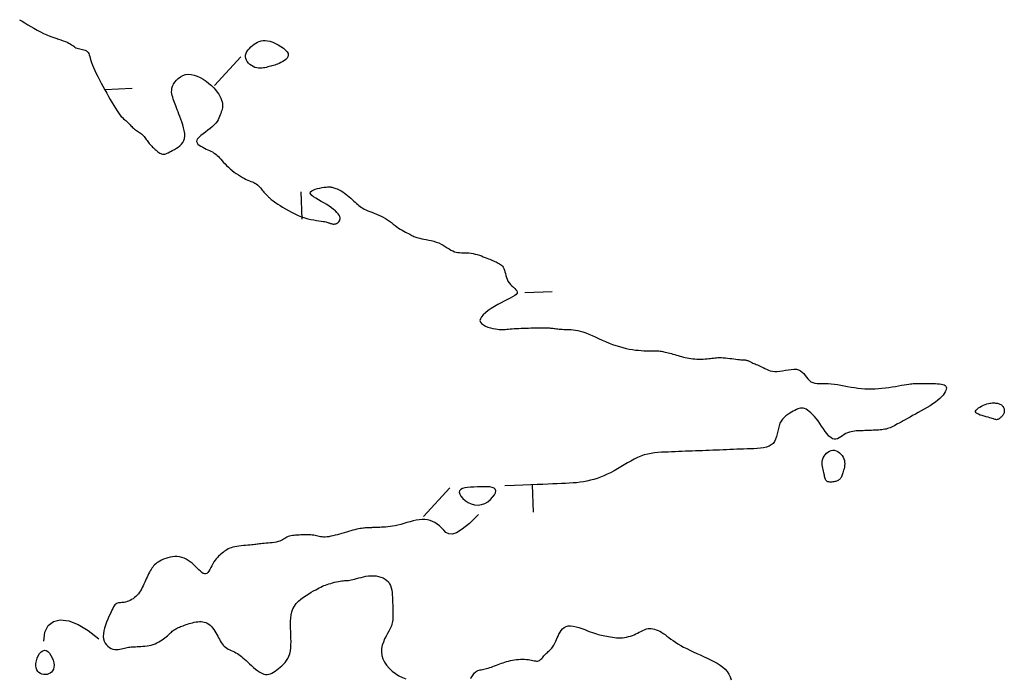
# Model space of a CAD drawing. Header units: millimetres. Extents: x 32690613 to 32693367, y 5343692 to 5344708.
# Tile 908 of 1009: x 32693046 to 32693082, y 5344494 to 5344518. Entities that reach past the tile are written whole.
import ezdxf

# ---------------------------------------------------------------- set-up
doc = ezdxf.new("R2010")
doc.units = ezdxf.units.MM
doc.header["$LTSCALE"] = 20
doc.layers.add('02-DGM_HL_491.50', color=72, linetype='Continuous')

msp = doc.modelspace()

# ---------------------------------------------------------------- linework, layer by layer
at = {"layer": '02-DGM_HL_491.50', "elevation": 491.5, "flags": 128}
for points in [[(32693046.309, 5344518.264), (32693046.402, 5344518.208), (32693046.501, 5344518.147), (32693046.608, 5344518.082), (32693046.72, 5344518.016), (32693046.835, 5344517.95), (32693046.953, 5344517.884), (32693047.071, 5344517.821), (32693047.189, 5344517.762), (32693047.305, 5344517.709), (32693047.418, 5344517.663), (32693047.526, 5344517.623), (32693047.63, 5344517.587), (32693047.728, 5344517.556), (32693047.82, 5344517.527), (32693047.904, 5344517.499), (32693047.981, 5344517.472), (32693048.049, 5344517.444), (32693048.109, 5344517.414), (32693048.16, 5344517.384), (32693048.206, 5344517.353), (32693048.248, 5344517.322), (32693048.287, 5344517.293), (32693048.326, 5344517.267), (32693048.366, 5344517.244), (32693048.408, 5344517.224), (32693048.455, 5344517.209), (32693048.504, 5344517.198), (32693048.555, 5344517.188), (32693048.606, 5344517.178), (32693048.655, 5344517.166), (32693048.702, 5344517.151), (32693048.744, 5344517.132), (32693048.78, 5344517.105), (32693048.809, 5344517.071), (32693048.832, 5344517.029), (32693048.852, 5344516.979), (32693048.87, 5344516.921), (32693048.889, 5344516.856), (32693048.91, 5344516.782), (32693048.935, 5344516.701), (32693048.966, 5344516.612), (32693049.005, 5344516.516), (32693049.05, 5344516.414), (32693049.102, 5344516.305), (32693049.159, 5344516.192), (32693049.221, 5344516.076), (32693049.285, 5344515.956), (32693049.351, 5344515.835), (32693049.418, 5344515.713), (32693049.485, 5344515.59), (32693049.552, 5344515.47), (32693049.618, 5344515.352), (32693049.683, 5344515.239), (32693049.745, 5344515.132), (32693049.806, 5344515.033), (32693049.864, 5344514.944), (32693049.918, 5344514.865), (32693049.969, 5344514.798), (32693050.017, 5344514.741), (32693050.062, 5344514.694), (32693050.104, 5344514.653), (32693050.143, 5344514.618), (32693050.18, 5344514.587), (32693050.215, 5344514.557), (32693050.248, 5344514.527), (32693050.28, 5344514.497), (32693050.311, 5344514.465), (32693050.341, 5344514.432), (32693050.371, 5344514.399), (32693050.401, 5344514.367), (32693050.432, 5344514.335), (32693050.464, 5344514.305), (32693050.497, 5344514.276), (32693050.532, 5344514.249), (32693050.569, 5344514.224), (32693050.607, 5344514.199), (32693050.645, 5344514.175), (32693050.683, 5344514.151), (32693050.72, 5344514.126), (32693050.755, 5344514.099), (32693050.789, 5344514.07), (32693050.82, 5344514.039), (32693050.849, 5344514.006), (32693050.877, 5344513.971), (32693050.903, 5344513.934), (32693050.929, 5344513.897), (32693050.955, 5344513.86), (32693050.981, 5344513.823), (32693051.008, 5344513.787), (32693051.036, 5344513.752), (32693051.065, 5344513.719), (32693051.096, 5344513.686), (32693051.126, 5344513.654), (32693051.158, 5344513.623), (32693051.19, 5344513.593), (32693051.222, 5344513.563), (32693051.255, 5344513.533), (32693051.287, 5344513.503), (32693051.32, 5344513.474), (32693051.352, 5344513.446), (32693051.386, 5344513.421), (32693051.419, 5344513.4), (32693051.454, 5344513.382), (32693051.489, 5344513.369), (32693051.525, 5344513.363), (32693051.562, 5344513.362), (32693051.601, 5344513.367), (32693051.642, 5344513.379), (32693051.686, 5344513.395), (32693051.732, 5344513.416), (32693051.782, 5344513.441), (32693051.836, 5344513.47), (32693051.895, 5344513.502), (32693051.958, 5344513.537), (32693052.024, 5344513.576), (32693052.09, 5344513.62), (32693052.153, 5344513.668), (32693052.21, 5344513.724), (32693052.259, 5344513.786), (32693052.298, 5344513.856), (32693052.323, 5344513.936), (32693052.333, 5344514.024), (32693052.329, 5344514.121), (32693052.314, 5344514.222), (32693052.29, 5344514.327), (32693052.26, 5344514.433), (32693052.225, 5344514.538), (32693052.189, 5344514.639), (32693052.153, 5344514.735), (32693052.119, 5344514.824), (32693052.088, 5344514.906), (32693052.059, 5344514.982), (32693052.033, 5344515.054), (32693052.007, 5344515.121), (32693051.983, 5344515.186), (32693051.959, 5344515.249), (32693051.936, 5344515.311), (32693051.913, 5344515.372), (32693051.891, 5344515.434), (32693051.873, 5344515.497), (32693051.86, 5344515.561), (32693051.853, 5344515.627), (32693051.854, 5344515.694), (32693051.865, 5344515.764), (32693051.887, 5344515.837), (32693051.922, 5344515.912), (32693051.969, 5344515.987), (32693052.027, 5344516.06), (32693052.095, 5344516.126), (32693052.173, 5344516.184), (32693052.259, 5344516.231), (32693052.353, 5344516.262), (32693052.454, 5344516.276), (32693052.561, 5344516.27), (32693052.671, 5344516.246), (32693052.784, 5344516.207), (32693052.896, 5344516.154), (32693053.007, 5344516.091), (32693053.113, 5344516.02), (32693053.213, 5344515.944), (32693053.304, 5344515.864), (32693053.385, 5344515.784), (32693053.457, 5344515.704), (32693053.518, 5344515.626), (32693053.571, 5344515.548), (32693053.614, 5344515.473), (32693053.649, 5344515.401), (32693053.675, 5344515.332), (32693053.694, 5344515.268), (32693053.705, 5344515.208), (32693053.71, 5344515.153), (32693053.709, 5344515.1), (32693053.703, 5344515.05), (32693053.692, 5344515), (32693053.678, 5344514.951), (32693053.662, 5344514.901), (32693053.644, 5344514.849), (32693053.624, 5344514.795), (32693053.602, 5344514.739), (32693053.577, 5344514.68), (32693053.546, 5344514.619), (32693053.508, 5344514.557), (32693053.462, 5344514.494), (32693053.407, 5344514.43), (32693053.34, 5344514.365), (32693053.262, 5344514.299), (32693053.177, 5344514.234), (32693053.088, 5344514.169), (32693053.002, 5344514.105), (32693052.922, 5344514.042), (32693052.853, 5344513.982), (32693052.801, 5344513.924), (32693052.77, 5344513.87), (32693052.764, 5344513.819), (32693052.779, 5344513.771), (32693052.813, 5344513.727), (32693052.861, 5344513.686), (32693052.919, 5344513.648), (32693052.984, 5344513.612), (32693053.051, 5344513.58), (32693053.116, 5344513.55), (32693053.177, 5344513.522), (32693053.234, 5344513.496), (32693053.287, 5344513.47), (32693053.336, 5344513.444), (32693053.383, 5344513.416), (32693053.428, 5344513.386), (32693053.471, 5344513.353), (32693053.515, 5344513.315), (32693053.558, 5344513.273), (32693053.602, 5344513.226), (32693053.648, 5344513.175), (32693053.696, 5344513.121), (32693053.747, 5344513.064), (32693053.8, 5344513.006), (32693053.858, 5344512.946), (32693053.921, 5344512.886), (32693053.988, 5344512.826), (32693054.059, 5344512.768), (32693054.133, 5344512.71), (32693054.209, 5344512.656), (32693054.285, 5344512.604), (32693054.36, 5344512.556), (32693054.434, 5344512.513), (32693054.504, 5344512.475), (32693054.57, 5344512.443), (32693054.632, 5344512.416), (32693054.69, 5344512.392), (32693054.744, 5344512.37), (32693054.796, 5344512.349), (32693054.844, 5344512.327), (32693054.89, 5344512.303), (32693054.934, 5344512.275), (32693054.976, 5344512.244), (32693055.016, 5344512.208), (32693055.054, 5344512.17), (32693055.091, 5344512.13), (32693055.125, 5344512.09), (32693055.158, 5344512.05), (32693055.189, 5344512.011), (32693055.218, 5344511.975), (32693055.246, 5344511.942), (32693055.272, 5344511.913), (32693055.297, 5344511.886), (32693055.321, 5344511.862), (32693055.344, 5344511.839), (32693055.366, 5344511.817), (32693055.388, 5344511.797), (32693055.41, 5344511.777), (32693055.431, 5344511.757), (32693055.455, 5344511.736), (32693055.482, 5344511.713), (32693055.514, 5344511.687), (32693055.552, 5344511.658), (32693055.599, 5344511.624), (32693055.656, 5344511.585), (32693055.725, 5344511.539), (32693055.806, 5344511.486), (32693055.898, 5344511.429), (32693056.001, 5344511.367), (32693056.11, 5344511.305), (32693056.225, 5344511.243), (32693056.344, 5344511.184), (32693056.465, 5344511.129), (32693056.586, 5344511.081), (32693056.704, 5344511.042), (32693056.82, 5344511.009), (32693056.93, 5344510.983), (32693057.035, 5344510.963), (32693057.133, 5344510.947), (32693057.222, 5344510.933), (32693057.302, 5344510.922), (32693057.371, 5344510.912), (32693057.428, 5344510.902), (32693057.475, 5344510.892), (32693057.513, 5344510.882), (32693057.544, 5344510.872), (32693057.571, 5344510.862), (32693057.594, 5344510.853), (32693057.616, 5344510.844), (32693057.638, 5344510.836), (32693057.662, 5344510.829), (32693057.687, 5344510.823), (32693057.715, 5344510.818), (32693057.743, 5344510.816), (32693057.773, 5344510.816), (32693057.803, 5344510.82), (32693057.834, 5344510.827), (32693057.865, 5344510.839), (32693057.895, 5344510.855), (32693057.924, 5344510.875), (32693057.95, 5344510.9), (32693057.971, 5344510.929), (32693057.986, 5344510.963), (32693057.993, 5344511), (32693057.992, 5344511.041), (32693057.98, 5344511.085), (32693057.957, 5344511.133), (32693057.922, 5344511.184), (32693057.877, 5344511.237), (32693057.821, 5344511.292), (32693057.755, 5344511.349), (32693057.68, 5344511.408), (32693057.596, 5344511.466), (32693057.504, 5344511.525), (32693057.405, 5344511.584), (32693057.303, 5344511.641), (32693057.203, 5344511.698), (32693057.11, 5344511.753), (32693057.028, 5344511.806), (32693056.964, 5344511.856), (32693056.921, 5344511.903), (32693056.904, 5344511.946), (32693056.917, 5344511.986), (32693056.956, 5344512.022), (32693057.015, 5344512.054), (32693057.089, 5344512.081), (32693057.172, 5344512.105), (32693057.258, 5344512.125), (32693057.341, 5344512.142), (32693057.417, 5344512.154), (32693057.481, 5344512.163), (32693057.533, 5344512.168), (32693057.576, 5344512.17), (32693057.612, 5344512.17), (32693057.643, 5344512.166), (32693057.672, 5344512.161), (32693057.7, 5344512.154), (32693057.73, 5344512.146), (32693057.764, 5344512.136), (32693057.801, 5344512.124), (32693057.842, 5344512.11), (32693057.886, 5344512.093), (32693057.933, 5344512.073), (32693057.983, 5344512.049), (32693058.036, 5344512.02), (32693058.091, 5344511.986), (32693058.148, 5344511.946), (32693058.207, 5344511.902), (32693058.266, 5344511.855), (32693058.325, 5344511.805), (32693058.383, 5344511.754), (32693058.439, 5344511.703), (32693058.493, 5344511.654), (32693058.544, 5344511.607), (32693058.59, 5344511.564), (32693058.635, 5344511.524), (32693058.678, 5344511.487), (32693058.722, 5344511.453), (32693058.767, 5344511.42), (32693058.816, 5344511.389), (32693058.87, 5344511.36), (32693058.93, 5344511.331), (32693058.997, 5344511.302), (32693059.071, 5344511.273), (32693059.149, 5344511.243), (32693059.231, 5344511.212), (32693059.316, 5344511.179), (32693059.4, 5344511.144), (32693059.484, 5344511.105), (32693059.566, 5344511.064), (32693059.644, 5344511.018), (32693059.718, 5344510.969), (32693059.79, 5344510.918), (32693059.86, 5344510.867), (32693059.928, 5344510.815), (32693059.994, 5344510.764), (32693060.059, 5344510.715), (32693060.123, 5344510.668), (32693060.187, 5344510.626), (32693060.25, 5344510.587), (32693060.312, 5344510.552), (32693060.372, 5344510.519), (32693060.428, 5344510.49), (32693060.481, 5344510.464), (32693060.53, 5344510.44), (32693060.574, 5344510.418), (32693060.612, 5344510.398), (32693060.647, 5344510.38), (32693060.681, 5344510.364), (32693060.715, 5344510.348), (32693060.752, 5344510.334), (32693060.794, 5344510.32), (32693060.842, 5344510.307), (32693060.9, 5344510.294), (32693060.969, 5344510.28), (32693061.046, 5344510.266), (32693061.13, 5344510.25), (32693061.22, 5344510.232), (32693061.312, 5344510.211), (32693061.405, 5344510.187), (32693061.497, 5344510.158), (32693061.586, 5344510.124), (32693061.67, 5344510.084), (32693061.749, 5344510.041), (32693061.824, 5344509.996), (32693061.895, 5344509.95), (32693061.964, 5344509.907), (32693062.03, 5344509.867), (32693062.095, 5344509.832), (32693062.158, 5344509.805), (32693062.222, 5344509.787), (32693062.285, 5344509.777), (32693062.349, 5344509.772), (32693062.413, 5344509.77), (32693062.479, 5344509.771), (32693062.547, 5344509.771), (32693062.616, 5344509.77), (32693062.688, 5344509.765), (32693062.763, 5344509.755), (32693062.839, 5344509.74), (32693062.916, 5344509.721), (32693062.993, 5344509.699), (32693063.069, 5344509.675), (32693063.142, 5344509.65), (32693063.212, 5344509.624), (32693063.278, 5344509.599), (32693063.339, 5344509.575), (32693063.396, 5344509.552), (32693063.448, 5344509.531), (32693063.497, 5344509.51), (32693063.544, 5344509.489), (32693063.588, 5344509.47), (32693063.632, 5344509.45), (32693063.674, 5344509.431), (32693063.716, 5344509.412), (32693063.758, 5344509.391), (32693063.799, 5344509.369), (32693063.837, 5344509.344), (32693063.874, 5344509.314), (32693063.907, 5344509.28), (32693063.936, 5344509.239), (32693063.961, 5344509.192), (32693063.982, 5344509.137), (32693064, 5344509.076), (32693064.016, 5344509.01), (32693064.034, 5344508.941), (32693064.054, 5344508.871), (32693064.078, 5344508.802), (32693064.109, 5344508.735), (32693064.149, 5344508.671), (32693064.197, 5344508.613), (32693064.251, 5344508.56), (32693064.306, 5344508.51), (32693064.358, 5344508.464), (32693064.402, 5344508.42), (32693064.434, 5344508.377), (32693064.448, 5344508.336), (32693064.441, 5344508.293), (32693064.41, 5344508.25), (32693064.355, 5344508.206), (32693064.281, 5344508.159), (32693064.191, 5344508.11), (32693064.088, 5344508.058), (32693063.976, 5344508.002), (32693063.857, 5344507.942), (32693063.735, 5344507.877), (32693063.613, 5344507.807), (32693063.495, 5344507.734), (32693063.386, 5344507.658), (32693063.288, 5344507.581), (32693063.205, 5344507.505), (32693063.142, 5344507.431), (32693063.103, 5344507.361), (32693063.09, 5344507.296), (32693063.107, 5344507.236), (32693063.15, 5344507.183), (32693063.213, 5344507.137), (32693063.292, 5344507.096), (32693063.38, 5344507.061), (32693063.473, 5344507.032), (32693063.564, 5344507.009), (32693063.65, 5344506.992), (32693063.726, 5344506.98), (32693063.793, 5344506.972), (32693063.852, 5344506.969), (32693063.907, 5344506.969), (32693063.96, 5344506.972), (32693064.013, 5344506.976), (32693064.068, 5344506.981), (32693064.127, 5344506.987), (32693064.193, 5344506.992), (32693064.264, 5344506.996), (32693064.34, 5344507.001), (32693064.421, 5344507.005), (32693064.505, 5344507.009), (32693064.592, 5344507.013), (32693064.68, 5344507.016), (32693064.769, 5344507.02), (32693064.858, 5344507.023), (32693064.946, 5344507.026), (32693065.033, 5344507.029), (32693065.117, 5344507.032), (32693065.198, 5344507.034), (32693065.274, 5344507.036), (32693065.346, 5344507.037), (32693065.412, 5344507.037), (32693065.471, 5344507.036), (32693065.525, 5344507.034), (32693065.574, 5344507.031), (32693065.62, 5344507.028), (32693065.663, 5344507.024), (32693065.705, 5344507.019), (32693065.747, 5344507.014), (32693065.789, 5344507.009), (32693065.833, 5344507.003), (32693065.879, 5344506.997), (32693065.927, 5344506.992), (32693065.978, 5344506.987), (32693066.031, 5344506.982), (32693066.086, 5344506.978), (32693066.144, 5344506.975), (32693066.205, 5344506.972), (32693066.27, 5344506.971), (32693066.337, 5344506.97), (32693066.409, 5344506.967), (32693066.485, 5344506.961), (32693066.566, 5344506.952), (32693066.652, 5344506.937), (32693066.744, 5344506.915), (32693066.843, 5344506.886), (32693066.947, 5344506.848), (32693067.057, 5344506.803), (32693067.173, 5344506.752), (32693067.292, 5344506.698), (32693067.414, 5344506.641), (32693067.539, 5344506.584), (32693067.666, 5344506.528), (32693067.793, 5344506.475), (32693067.92, 5344506.427), (32693068.046, 5344506.384), (32693068.17, 5344506.346), (32693068.293, 5344506.312), (32693068.414, 5344506.283), (32693068.532, 5344506.258), (32693068.646, 5344506.238), (32693068.756, 5344506.222), (32693068.861, 5344506.211), (32693068.962, 5344506.203), (32693069.057, 5344506.198), (32693069.147, 5344506.195), (32693069.231, 5344506.194), (32693069.31, 5344506.194), (32693069.382, 5344506.194), (32693069.448, 5344506.194), (32693069.507, 5344506.193), (32693069.561, 5344506.19), (32693069.611, 5344506.187), (32693069.658, 5344506.183), (32693069.704, 5344506.177), (32693069.749, 5344506.169), (32693069.795, 5344506.16), (32693069.843, 5344506.15), (32693069.894, 5344506.137), (32693069.948, 5344506.123), (32693070.005, 5344506.108), (32693070.064, 5344506.092), (32693070.124, 5344506.075), (32693070.186, 5344506.057), (32693070.249, 5344506.039), (32693070.312, 5344506.021), (32693070.376, 5344506.003), (32693070.439, 5344505.985), (32693070.504, 5344505.967), (32693070.569, 5344505.951), (32693070.635, 5344505.936), (32693070.703, 5344505.923), (32693070.773, 5344505.912), (32693070.845, 5344505.903), (32693070.919, 5344505.897), (32693070.995, 5344505.893), (32693071.072, 5344505.891), (32693071.148, 5344505.892), (32693071.223, 5344505.894), (32693071.295, 5344505.898), (32693071.364, 5344505.903), (32693071.429, 5344505.909), (32693071.489, 5344505.916), (32693071.545, 5344505.923), (32693071.599, 5344505.93), (32693071.652, 5344505.937), (32693071.705, 5344505.942), (32693071.761, 5344505.946), (32693071.821, 5344505.947), (32693071.886, 5344505.946), (32693071.957, 5344505.942), (32693072.032, 5344505.936), (32693072.111, 5344505.927), (32693072.191, 5344505.918), (32693072.27, 5344505.908), (32693072.347, 5344505.898), (32693072.42, 5344505.889), (32693072.486, 5344505.881), (32693072.545, 5344505.875), (32693072.597, 5344505.87), (32693072.643, 5344505.867), (32693072.683, 5344505.864), (32693072.718, 5344505.862), (32693072.749, 5344505.859), (32693072.777, 5344505.855), (32693072.803, 5344505.85), (32693072.827, 5344505.844), (32693072.85, 5344505.835), (32693072.873, 5344505.826), (32693072.896, 5344505.815), (32693072.92, 5344505.803), (32693072.945, 5344505.79), (32693072.973, 5344505.777), (32693073.003, 5344505.763), (32693073.037, 5344505.748), (32693073.073, 5344505.733), (32693073.113, 5344505.716), (32693073.156, 5344505.698), (32693073.202, 5344505.679), (32693073.25, 5344505.658), (32693073.301, 5344505.634), (32693073.355, 5344505.608), (32693073.411, 5344505.579), (32693073.469, 5344505.549), (32693073.532, 5344505.519), (32693073.599, 5344505.492), (32693073.671, 5344505.469), (32693073.748, 5344505.451), (32693073.831, 5344505.441), (32693073.921, 5344505.439), (32693074.018, 5344505.448), (32693074.12, 5344505.463), (32693074.225, 5344505.482), (32693074.329, 5344505.501), (32693074.432, 5344505.516), (32693074.53, 5344505.524), (32693074.621, 5344505.521), (32693074.703, 5344505.503), (32693074.773, 5344505.468), (32693074.835, 5344505.42), (32693074.889, 5344505.361), (32693074.94, 5344505.297), (32693074.989, 5344505.231), (32693075.039, 5344505.168), (32693075.093, 5344505.111), (32693075.153, 5344505.065), (32693075.222, 5344505.033), (32693075.298, 5344505.013), (32693075.382, 5344505.002), (32693075.473, 5344504.998), (32693075.57, 5344504.998), (32693075.672, 5344504.999), (32693075.779, 5344504.998), (32693075.89, 5344504.993), (32693076.005, 5344504.982), (32693076.122, 5344504.965), (32693076.242, 5344504.944), (32693076.364, 5344504.92), (32693076.488, 5344504.896), (32693076.612, 5344504.872), (32693076.738, 5344504.85), (32693076.864, 5344504.831), (32693076.989, 5344504.818), (32693077.115, 5344504.809), (32693077.24, 5344504.806), (32693077.365, 5344504.806), (32693077.49, 5344504.81), (32693077.615, 5344504.818), (32693077.74, 5344504.829), (32693077.864, 5344504.843), (32693077.988, 5344504.859), (32693078.111, 5344504.877), (32693078.23, 5344504.897), (32693078.343, 5344504.916), (32693078.45, 5344504.935), (32693078.549, 5344504.952), (32693078.637, 5344504.968), (32693078.714, 5344504.98), (32693078.777, 5344504.989), (32693078.831, 5344504.994), (32693078.877, 5344504.997), (32693078.919, 5344504.999), (32693078.96, 5344504.998), (32693079.003, 5344504.997), (32693079.052, 5344504.996), (32693079.109, 5344504.996), (32693079.177, 5344504.996), (32693079.254, 5344504.997), (32693079.338, 5344504.998), (32693079.426, 5344504.999), (32693079.516, 5344505), (32693079.604, 5344504.999), (32693079.69, 5344504.997), (32693079.769, 5344504.994), (32693079.841, 5344504.987), (32693079.904, 5344504.979), (32693079.958, 5344504.966), (32693080.003, 5344504.951), (32693080.039, 5344504.93), (32693080.065, 5344504.905), (32693080.082, 5344504.875), (32693080.088, 5344504.839), (32693080.085, 5344504.797), (32693080.071, 5344504.75), (32693080.047, 5344504.697), (32693080.012, 5344504.641), (32693079.968, 5344504.581), (32693079.913, 5344504.519), (32693079.848, 5344504.454), (32693079.772, 5344504.389), (32693079.686, 5344504.323), (32693079.592, 5344504.257), (32693079.492, 5344504.192), (32693079.386, 5344504.127), (32693079.278, 5344504.064), (32693079.17, 5344504.002), (32693079.062, 5344503.942), (32693078.958, 5344503.885), (32693078.858, 5344503.83), (32693078.764, 5344503.778), (32693078.675, 5344503.729), (32693078.59, 5344503.683), (32693078.511, 5344503.639), (32693078.437, 5344503.598), (32693078.368, 5344503.561), (32693078.305, 5344503.526), (32693078.246, 5344503.493), (32693078.191, 5344503.464), (32693078.14, 5344503.437), (32693078.09, 5344503.413), (32693078.042, 5344503.391), (32693077.994, 5344503.373), (32693077.945, 5344503.356), (32693077.895, 5344503.343), (32693077.842, 5344503.331), (32693077.787, 5344503.322), (32693077.729, 5344503.315), (32693077.67, 5344503.31), (32693077.61, 5344503.305), (32693077.549, 5344503.302), (32693077.486, 5344503.299), (32693077.424, 5344503.297), (32693077.362, 5344503.294), (32693077.299, 5344503.292), (32693077.237, 5344503.289), (32693077.174, 5344503.287), (32693077.112, 5344503.284), (32693077.049, 5344503.282), (32693076.987, 5344503.279), (32693076.924, 5344503.277), (32693076.862, 5344503.274), (32693076.8, 5344503.271), (32693076.737, 5344503.265), (32693076.675, 5344503.257), (32693076.613, 5344503.244), (32693076.551, 5344503.227), (32693076.489, 5344503.204), (32693076.428, 5344503.174), (32693076.367, 5344503.137), (32693076.306, 5344503.096), (32693076.245, 5344503.056), (32693076.184, 5344503.019), (32693076.123, 5344502.99), (32693076.061, 5344502.972), (32693075.998, 5344502.97), (32693075.935, 5344502.988), (32693075.871, 5344503.028), (32693075.806, 5344503.087), (32693075.741, 5344503.162), (32693075.675, 5344503.249), (32693075.608, 5344503.344), (32693075.542, 5344503.442), (32693075.476, 5344503.54), (32693075.409, 5344503.635), (32693075.343, 5344503.722), (32693075.278, 5344503.801), (32693075.214, 5344503.872), (32693075.151, 5344503.934), (32693075.09, 5344503.987), (32693075.03, 5344504.03), (32693074.973, 5344504.064), (32693074.919, 5344504.088), (32693074.868, 5344504.102), (32693074.818, 5344504.106), (32693074.769, 5344504.102), (32693074.721, 5344504.091), (32693074.671, 5344504.073), (32693074.62, 5344504.049), (32693074.565, 5344504.021), (32693074.506, 5344503.989), (32693074.442, 5344503.953), (32693074.376, 5344503.915), (32693074.308, 5344503.871), (32693074.241, 5344503.822), (32693074.177, 5344503.767), (32693074.118, 5344503.704), (32693074.066, 5344503.633), (32693074.023, 5344503.553), (32693073.989, 5344503.463), (32693073.963, 5344503.367), (32693073.941, 5344503.267), (32693073.92, 5344503.167), (32693073.895, 5344503.068), (32693073.865, 5344502.976), (32693073.826, 5344502.892), (32693073.773, 5344502.82), (32693073.705, 5344502.763), (32693073.623, 5344502.718), (32693073.529, 5344502.685), (32693073.425, 5344502.661), (32693073.313, 5344502.644), (32693073.194, 5344502.633), (32693073.072, 5344502.626), (32693072.947, 5344502.621), (32693072.822, 5344502.616), (32693072.697, 5344502.611), (32693072.572, 5344502.607), (32693072.447, 5344502.602), (32693072.323, 5344502.597), (32693072.198, 5344502.592), (32693072.073, 5344502.587), (32693071.948, 5344502.582), (32693071.823, 5344502.577), (32693071.698, 5344502.572), (32693071.573, 5344502.568), (32693071.448, 5344502.563), (32693071.323, 5344502.558), (32693071.198, 5344502.553), (32693071.073, 5344502.548), (32693070.949, 5344502.543), (32693070.824, 5344502.538), (32693070.699, 5344502.533), (32693070.574, 5344502.529), (32693070.449, 5344502.524), (32693070.324, 5344502.519), (32693070.199, 5344502.514), (32693070.074, 5344502.509), (32693069.949, 5344502.504), (32693069.824, 5344502.499), (32693069.7, 5344502.493), (32693069.575, 5344502.484), (32693069.45, 5344502.471), (32693069.326, 5344502.453), (32693069.202, 5344502.428), (32693069.078, 5344502.396), (32693068.954, 5344502.354), (32693068.831, 5344502.303), (32693068.709, 5344502.243), (32693068.586, 5344502.176), (32693068.464, 5344502.106), (32693068.342, 5344502.032), (32693068.219, 5344501.958), (32693068.097, 5344501.885), (32693067.975, 5344501.815), (32693067.852, 5344501.751), (32693067.729, 5344501.691), (32693067.606, 5344501.637), (32693067.483, 5344501.588), (32693067.36, 5344501.544), (32693067.236, 5344501.505), (32693067.112, 5344501.472), (32693066.988, 5344501.443), (32693066.864, 5344501.42), (32693066.739, 5344501.401), (32693066.611, 5344501.386), (32693066.48, 5344501.375), (32693066.346, 5344501.365), (32693066.206, 5344501.358), (32693066.061, 5344501.352), (32693065.908, 5344501.345), (32693065.747, 5344501.339), (32693065.574, 5344501.332), (32693065.383, 5344501.325), (32693065.169, 5344501.317), (32693064.928, 5344501.307), (32693064.655, 5344501.296), (32693064.345, 5344501.284), (32693063.993, 5344501.271)], [(32693053.415, 5344515.869), (32693054.375, 5344516.907)], [(32693050.417, 5344515.752), (32693049.418, 5344515.713)], [(32693056.608, 5344510.99), (32693056.569, 5344511.989)], [(32693065.718, 5344508.343), (32693064.719, 5344508.304)], [(32693064.992, 5344501.31), (32693065.031, 5344500.31)], [(32693061.034, 5344500.154), (32693061.994, 5344501.193)], [(32693063.033, 5344500.232), (32693062.708, 5344499.904), (32693062.446, 5344499.686), (32693062.239, 5344499.562), (32693062.077, 5344499.514), (32693061.951, 5344499.524), (32693061.85, 5344499.576), (32693061.767, 5344499.652), (32693061.69, 5344499.735), (32693061.613, 5344499.81), (32693061.533, 5344499.875), (32693061.45, 5344499.929), (32693061.365, 5344499.973), (32693061.275, 5344500.006), (32693061.182, 5344500.028), (32693061.085, 5344500.04), (32693060.983, 5344500.041), (32693060.877, 5344500.032), (32693060.767, 5344500.014), (32693060.655, 5344499.99), (32693060.541, 5344499.961), (32693060.428, 5344499.93), (32693060.316, 5344499.898), (32693060.207, 5344499.867), (32693060.101, 5344499.84), (32693060.001, 5344499.818), (32693059.905, 5344499.8), (32693059.814, 5344499.787), (32693059.729, 5344499.777), (32693059.648, 5344499.769), (32693059.573, 5344499.764), (32693059.502, 5344499.761), (32693059.437, 5344499.758), (32693059.377, 5344499.756), (32693059.322, 5344499.754), (32693059.271, 5344499.752), (32693059.222, 5344499.75), (32693059.177, 5344499.748), (32693059.133, 5344499.746), (32693059.091, 5344499.745), (32693059.049, 5344499.743), (32693059.007, 5344499.741), (32693058.965, 5344499.739), (32693058.921, 5344499.737), (32693058.875, 5344499.733), (32693058.827, 5344499.728), (32693058.776, 5344499.721), (32693058.721, 5344499.712), (32693058.661, 5344499.7), (32693058.597, 5344499.686), (32693058.528, 5344499.669), (32693058.455, 5344499.651), (32693058.379, 5344499.63), (32693058.301, 5344499.608), (32693058.22, 5344499.585), (32693058.138, 5344499.562), (32693058.056, 5344499.538), (32693057.974, 5344499.514), (32693057.892, 5344499.49), (32693057.812, 5344499.468), (32693057.733, 5344499.448), (32693057.657, 5344499.431), (32693057.584, 5344499.417), (32693057.515, 5344499.408), (32693057.45, 5344499.403), (32693057.39, 5344499.403), (32693057.334, 5344499.407), (32693057.281, 5344499.415), (32693057.23, 5344499.425), (32693057.18, 5344499.437), (32693057.131, 5344499.449), (32693057.082, 5344499.46), (32693057.03, 5344499.47), (32693056.977, 5344499.477), (32693056.921, 5344499.481), (32693056.863, 5344499.484), (32693056.804, 5344499.485), (32693056.743, 5344499.485), (32693056.682, 5344499.483), (32693056.62, 5344499.481), (32693056.557, 5344499.479), (32693056.495, 5344499.476), (32693056.433, 5344499.473), (32693056.372, 5344499.47), (32693056.313, 5344499.464), (32693056.256, 5344499.457), (32693056.201, 5344499.447), (32693056.149, 5344499.435), (32693056.101, 5344499.419), (32693056.056, 5344499.4), (32693056.015, 5344499.378), (32693055.974, 5344499.354), (32693055.932, 5344499.329), (32693055.889, 5344499.304), (32693055.842, 5344499.28), (32693055.791, 5344499.258), (32693055.733, 5344499.238), (32693055.667, 5344499.222), (32693055.596, 5344499.209), (32693055.521, 5344499.198), (32693055.444, 5344499.189), (32693055.367, 5344499.182), (32693055.293, 5344499.176), (32693055.223, 5344499.171), (32693055.16, 5344499.166), (32693055.105, 5344499.16), (32693055.056, 5344499.154), (32693055.011, 5344499.148), (32693054.968, 5344499.142), (32693054.925, 5344499.135), (32693054.879, 5344499.129), (32693054.828, 5344499.123), (32693054.77, 5344499.117), (32693054.703, 5344499.112), (32693054.629, 5344499.106), (32693054.55, 5344499.101), (32693054.468, 5344499.094), (32693054.385, 5344499.086), (32693054.302, 5344499.077), (32693054.224, 5344499.065), (32693054.15, 5344499.051), (32693054.083, 5344499.035), (32693054.023, 5344499.015), (32693053.968, 5344498.994), (32693053.917, 5344498.97), (32693053.87, 5344498.943), (32693053.825, 5344498.915), (32693053.781, 5344498.885), (32693053.738, 5344498.854), (32693053.694, 5344498.821), (32693053.65, 5344498.786), (32693053.606, 5344498.749), (32693053.562, 5344498.708), (32693053.519, 5344498.663), (32693053.476, 5344498.613), (32693053.435, 5344498.558), (32693053.395, 5344498.498), (32693053.356, 5344498.431), (32693053.319, 5344498.361), (32693053.283, 5344498.291), (32693053.246, 5344498.224), (32693053.209, 5344498.165), (32693053.172, 5344498.116), (32693053.132, 5344498.08), (32693053.091, 5344498.062), (32693053.047, 5344498.063), (32693053.001, 5344498.081), (32693052.951, 5344498.114), (32693052.899, 5344498.158), (32693052.845, 5344498.211), (32693052.787, 5344498.27), (32693052.727, 5344498.332), (32693052.663, 5344498.393), (32693052.597, 5344498.451), (32693052.528, 5344498.505), (32693052.456, 5344498.554), (32693052.381, 5344498.598), (32693052.304, 5344498.634), (32693052.225, 5344498.663), (32693052.143, 5344498.683), (32693052.059, 5344498.694), (32693051.974, 5344498.696), (32693051.888, 5344498.688), (32693051.802, 5344498.672), (32693051.718, 5344498.651), (32693051.637, 5344498.624), (32693051.56, 5344498.594), (32693051.489, 5344498.561), (32693051.424, 5344498.528), (32693051.366, 5344498.494), (32693051.316, 5344498.46), (32693051.271, 5344498.426), (32693051.231, 5344498.39), (32693051.195, 5344498.352), (32693051.162, 5344498.312), (32693051.132, 5344498.27), (32693051.102, 5344498.223), (32693051.073, 5344498.173), (32693051.044, 5344498.12), (32693051.014, 5344498.064), (32693050.986, 5344498.005), (32693050.957, 5344497.944), (32693050.928, 5344497.882), (32693050.899, 5344497.819), (32693050.87, 5344497.756), (32693050.841, 5344497.692), (32693050.812, 5344497.629), (32693050.782, 5344497.567), (32693050.75, 5344497.506), (32693050.716, 5344497.447), (32693050.679, 5344497.39), (32693050.64, 5344497.337), (32693050.597, 5344497.286), (32693050.55, 5344497.239), (32693050.5, 5344497.197), (32693050.447, 5344497.158), (32693050.393, 5344497.124), (32693050.338, 5344497.094), (32693050.283, 5344497.069), (32693050.228, 5344497.049), (32693050.176, 5344497.033), (32693050.125, 5344497.023), (32693050.077, 5344497.017), (32693050.032, 5344497.013), (32693049.989, 5344497.011), (32693049.949, 5344497.007), (32693049.911, 5344497.002), (32693049.876, 5344496.993), (32693049.844, 5344496.979), (32693049.815, 5344496.959), (32693049.787, 5344496.932), (32693049.761, 5344496.897), (32693049.734, 5344496.855), (32693049.707, 5344496.804), (32693049.677, 5344496.744), (32693049.645, 5344496.674), (32693049.609, 5344496.594), (32693049.569, 5344496.505), (32693049.526, 5344496.407), (32693049.484, 5344496.303), (32693049.444, 5344496.195), (32693049.409, 5344496.087), (32693049.383, 5344495.98), (32693049.366, 5344495.876), (32693049.363, 5344495.779), (32693049.374, 5344495.689), (32693049.398, 5344495.608), (32693049.434, 5344495.537), (32693049.479, 5344495.474), (32693049.532, 5344495.421), (32693049.59, 5344495.377), (32693049.651, 5344495.343), (32693049.714, 5344495.32), (32693049.777, 5344495.306), (32693049.84, 5344495.302), (32693049.901, 5344495.304), (32693049.961, 5344495.312), (32693050.02, 5344495.324), (32693050.077, 5344495.338), (32693050.132, 5344495.352), (32693050.185, 5344495.366), (32693050.236, 5344495.377), (32693050.285, 5344495.386), (32693050.333, 5344495.393), (32693050.382, 5344495.398), (32693050.432, 5344495.402), (32693050.485, 5344495.405), (32693050.54, 5344495.408), (32693050.6, 5344495.41), (32693050.665, 5344495.413), (32693050.734, 5344495.416), (32693050.807, 5344495.421), (32693050.881, 5344495.428), (32693050.957, 5344495.437), (32693051.033, 5344495.45), (32693051.108, 5344495.467), (32693051.181, 5344495.488), (32693051.252, 5344495.514), (32693051.319, 5344495.545), (32693051.384, 5344495.579), (32693051.445, 5344495.615), (32693051.504, 5344495.653), (32693051.558, 5344495.693), (32693051.609, 5344495.732), (32693051.657, 5344495.771), (32693051.7, 5344495.808), (32693051.74, 5344495.844), (32693051.778, 5344495.878), (32693051.813, 5344495.911), (32693051.846, 5344495.941), (32693051.878, 5344495.969), (32693051.908, 5344495.995), (32693051.939, 5344496.018), (32693051.969, 5344496.039), (32693052, 5344496.058), (32693052.033, 5344496.075), (32693052.066, 5344496.091), (32693052.102, 5344496.106), (32693052.14, 5344496.122), (32693052.181, 5344496.138), (32693052.225, 5344496.155), (32693052.273, 5344496.173), (32693052.325, 5344496.192), (32693052.379, 5344496.211), (32693052.436, 5344496.231), (32693052.495, 5344496.249), (32693052.555, 5344496.267), (32693052.617, 5344496.283), (32693052.678, 5344496.297), (32693052.741, 5344496.309), (32693052.802, 5344496.317), (32693052.864, 5344496.321), (32693052.924, 5344496.321), (32693052.984, 5344496.315), (32693053.042, 5344496.304), (32693053.098, 5344496.286), (32693053.153, 5344496.26), (32693053.205, 5344496.227), (32693053.254, 5344496.187), (32693053.302, 5344496.141), (32693053.347, 5344496.091), (32693053.389, 5344496.036), (32693053.429, 5344495.978), (32693053.467, 5344495.918), (32693053.502, 5344495.857), (32693053.534, 5344495.796), (32693053.565, 5344495.735), (32693053.595, 5344495.676), (32693053.626, 5344495.619), (32693053.657, 5344495.564), (32693053.691, 5344495.512), (32693053.728, 5344495.465), (32693053.769, 5344495.423), (32693053.815, 5344495.385), (32693053.864, 5344495.352), (32693053.917, 5344495.322), (32693053.972, 5344495.295), (32693054.028, 5344495.269), (32693054.085, 5344495.243), (32693054.141, 5344495.217), (32693054.195, 5344495.189), (32693054.247, 5344495.158), (32693054.298, 5344495.125), (32693054.348, 5344495.088), (32693054.399, 5344495.048), (32693054.451, 5344495.003), (32693054.505, 5344494.955), (32693054.563, 5344494.902), (32693054.626, 5344494.844), (32693054.693, 5344494.782), (32693054.764, 5344494.718), (32693054.839, 5344494.653), (32693054.915, 5344494.59), (32693054.991, 5344494.532), (32693055.067, 5344494.482), (32693055.14, 5344494.441), (32693055.21, 5344494.411), (32693055.275, 5344494.396), (32693055.337, 5344494.393), (32693055.395, 5344494.402), (32693055.452, 5344494.421), (32693055.509, 5344494.448), (32693055.565, 5344494.482), (32693055.622, 5344494.521), (32693055.682, 5344494.563), (32693055.744, 5344494.609), (32693055.807, 5344494.657), (32693055.871, 5344494.709), (32693055.932, 5344494.766), (32693055.991, 5344494.829), (32693056.044, 5344494.898), (32693056.091, 5344494.974), (32693056.129, 5344495.059), (32693056.159, 5344495.152), (32693056.18, 5344495.253), (32693056.193, 5344495.361), (32693056.201, 5344495.474), (32693056.203, 5344495.592), (32693056.202, 5344495.714), (32693056.199, 5344495.837), (32693056.194, 5344495.962), (32693056.19, 5344496.087), (32693056.187, 5344496.211), (32693056.189, 5344496.333), (32693056.196, 5344496.452), (32693056.211, 5344496.568), (32693056.237, 5344496.679), (32693056.274, 5344496.785), (32693056.325, 5344496.885), (32693056.391, 5344496.977), (32693056.47, 5344497.063), (32693056.558, 5344497.141), (32693056.653, 5344497.214), (32693056.75, 5344497.279), (32693056.847, 5344497.339), (32693056.94, 5344497.392), (32693057.026, 5344497.44), (32693057.103, 5344497.482), (32693057.172, 5344497.52), (32693057.234, 5344497.553), (32693057.292, 5344497.582), (32693057.347, 5344497.608), (32693057.402, 5344497.632), (32693057.458, 5344497.655), (32693057.517, 5344497.676), (32693057.581, 5344497.697), (32693057.649, 5344497.717), (32693057.719, 5344497.737), (32693057.79, 5344497.755), (32693057.861, 5344497.771), (32693057.929, 5344497.785), (32693057.994, 5344497.797), (32693058.054, 5344497.806), (32693058.108, 5344497.812), (32693058.158, 5344497.816), (32693058.204, 5344497.818), (32693058.25, 5344497.821), (32693058.296, 5344497.825), (32693058.345, 5344497.831), (32693058.397, 5344497.839), (32693058.456, 5344497.852), (32693058.521, 5344497.869), (32693058.593, 5344497.89), (32693058.672, 5344497.912), (32693058.755, 5344497.934), (32693058.842, 5344497.956), (32693058.932, 5344497.974), (32693059.024, 5344497.987), (32693059.117, 5344497.994), (32693059.211, 5344497.994), (32693059.303, 5344497.986), (32693059.393, 5344497.97), (32693059.479, 5344497.946), (32693059.559, 5344497.914), (32693059.632, 5344497.874), (32693059.697, 5344497.826), (32693059.751, 5344497.769), (32693059.795, 5344497.704), (32693059.829, 5344497.633), (32693059.854, 5344497.555), (32693059.873, 5344497.471), (32693059.885, 5344497.384), (32693059.893, 5344497.294), (32693059.898, 5344497.201), (32693059.902, 5344497.108), (32693059.906, 5344497.014), (32693059.909, 5344496.922), (32693059.912, 5344496.831), (32693059.915, 5344496.743), (32693059.916, 5344496.66), (32693059.917, 5344496.581), (32693059.916, 5344496.507), (32693059.914, 5344496.441), (32693059.911, 5344496.382), (32693059.905, 5344496.328), (32693059.895, 5344496.277), (32693059.881, 5344496.226), (32693059.862, 5344496.173), (32693059.837, 5344496.116), (32693059.805, 5344496.051), (32693059.766, 5344495.977), (32693059.718, 5344495.891), (32693059.667, 5344495.795), (32693059.615, 5344495.69), (32693059.568, 5344495.578), (32693059.529, 5344495.46), (32693059.503, 5344495.339), (32693059.495, 5344495.215), (32693059.509, 5344495.091), (32693059.547, 5344494.968), (32693059.608, 5344494.847), (32693059.688, 5344494.731), (32693059.784, 5344494.622), (32693059.893, 5344494.521), (32693060.011, 5344494.43), (32693060.136, 5344494.351), (32693060.263, 5344494.286), (32693060.39, 5344494.236)], [(32693047.201, 5344495.611), (32693047.233, 5344495.94), (32693047.351, 5344496.179), (32693047.543, 5344496.328), (32693047.796, 5344496.385), (32693048.101, 5344496.35), (32693048.444, 5344496.222), (32693048.814, 5344496.002), (32693049.2, 5344495.689)], [(32693062.739, 5344494.244), (32693062.767, 5344494.278), (32693062.794, 5344494.313), (32693062.819, 5344494.348), (32693062.844, 5344494.384), (32693062.869, 5344494.418), (32693062.895, 5344494.45), (32693062.922, 5344494.478), (32693062.951, 5344494.503), (32693062.983, 5344494.522), (32693063.017, 5344494.538), (32693063.055, 5344494.55), (32693063.095, 5344494.56), (32693063.137, 5344494.569), (32693063.182, 5344494.578), (32693063.23, 5344494.588), (32693063.281, 5344494.599), (32693063.333, 5344494.613), (32693063.389, 5344494.629), (32693063.445, 5344494.647), (32693063.504, 5344494.667), (32693063.564, 5344494.688), (32693063.624, 5344494.71), (32693063.686, 5344494.733), (32693063.747, 5344494.756), (32693063.809, 5344494.779), (32693063.871, 5344494.802), (32693063.934, 5344494.824), (32693063.997, 5344494.846), (32693064.062, 5344494.866), (32693064.129, 5344494.884), (32693064.198, 5344494.901), (32693064.269, 5344494.915), (32693064.343, 5344494.927), (32693064.418, 5344494.937), (32693064.494, 5344494.944), (32693064.57, 5344494.948), (32693064.645, 5344494.95), (32693064.717, 5344494.949), (32693064.787, 5344494.945), (32693064.852, 5344494.938), (32693064.912, 5344494.929), (32693064.968, 5344494.918), (32693065.019, 5344494.907), (32693065.066, 5344494.897), (32693065.11, 5344494.889), (32693065.15, 5344494.885), (32693065.186, 5344494.885), (32693065.221, 5344494.891), (32693065.253, 5344494.905), (32693065.283, 5344494.924), (32693065.311, 5344494.948), (32693065.339, 5344494.976), (32693065.366, 5344495.007), (32693065.394, 5344495.04), (32693065.422, 5344495.073), (32693065.451, 5344495.106), (32693065.482, 5344495.138), (32693065.514, 5344495.169), (32693065.547, 5344495.199), (32693065.579, 5344495.229), (32693065.612, 5344495.259), (32693065.644, 5344495.29), (32693065.674, 5344495.322), (32693065.703, 5344495.355), (32693065.73, 5344495.391), (32693065.755, 5344495.429), (32693065.779, 5344495.469), (32693065.803, 5344495.513), (32693065.827, 5344495.561), (32693065.852, 5344495.613), (32693065.877, 5344495.669), (32693065.905, 5344495.73), (32693065.935, 5344495.796), (32693065.969, 5344495.864), (32693066.007, 5344495.932), (32693066.051, 5344495.996), (32693066.102, 5344496.054), (32693066.16, 5344496.103), (32693066.228, 5344496.14), (32693066.305, 5344496.163), (32693066.393, 5344496.168), (32693066.49, 5344496.158), (32693066.592, 5344496.137), (32693066.698, 5344496.106), (32693066.805, 5344496.07), (32693066.909, 5344496.031), (32693067.01, 5344495.991), (32693067.103, 5344495.955), (32693067.187, 5344495.923), (32693067.264, 5344495.897), (32693067.333, 5344495.875), (32693067.399, 5344495.857), (32693067.46, 5344495.841), (32693067.521, 5344495.827), (32693067.581, 5344495.814), (32693067.643, 5344495.801), (32693067.707, 5344495.787), (32693067.774, 5344495.774), (32693067.844, 5344495.761), (32693067.916, 5344495.75), (32693067.989, 5344495.74), (32693068.063, 5344495.734), (32693068.137, 5344495.73), (32693068.212, 5344495.731), (32693068.287, 5344495.736), (32693068.361, 5344495.746), (32693068.435, 5344495.759), (32693068.507, 5344495.776), (32693068.577, 5344495.797), (32693068.645, 5344495.82), (32693068.711, 5344495.845), (32693068.774, 5344495.873), (32693068.834, 5344495.902), (32693068.891, 5344495.932), (32693068.947, 5344495.961), (32693069.001, 5344495.989), (32693069.054, 5344496.014), (32693069.108, 5344496.036), (32693069.162, 5344496.053), (32693069.217, 5344496.065), (32693069.274, 5344496.07), (32693069.332, 5344496.069), (32693069.392, 5344496.061), (32693069.453, 5344496.047), (32693069.515, 5344496.027), (32693069.578, 5344496.002), (32693069.642, 5344495.971), (32693069.706, 5344495.934), (32693069.77, 5344495.892), (32693069.835, 5344495.846), (32693069.903, 5344495.796), (32693069.974, 5344495.743), (32693070.048, 5344495.687), (32693070.128, 5344495.63), (32693070.214, 5344495.572), (32693070.306, 5344495.513), (32693070.406, 5344495.454), (32693070.512, 5344495.396), (32693070.625, 5344495.338), (32693070.742, 5344495.28), (32693070.864, 5344495.222), (32693070.988, 5344495.164), (32693071.114, 5344495.106), (32693071.241, 5344495.049), (32693071.368, 5344494.991), (32693071.494, 5344494.932), (32693071.615, 5344494.871), (32693071.73, 5344494.807), (32693071.838, 5344494.739), (32693071.937, 5344494.666), (32693072.023, 5344494.586), (32693072.097, 5344494.499), (32693072.156, 5344494.404), (32693072.204, 5344494.303), (32693072.243, 5344494.201)]]:
    msp.add_lwpolyline(points, dxfattribs=at)
for points in [[(32693054.542, 5344516.914), (32693054.547, 5344516.976), (32693054.565, 5344517.039), (32693054.596, 5344517.1), (32693054.636, 5344517.16), (32693054.685, 5344517.218), (32693054.739, 5344517.273), (32693054.797, 5344517.324), (32693054.857, 5344517.371), (32693054.919, 5344517.412), (32693054.981, 5344517.447), (32693055.045, 5344517.475), (32693055.113, 5344517.495), (32693055.185, 5344517.506), (32693055.263, 5344517.508), (32693055.346, 5344517.498), (32693055.437, 5344517.477), (32693055.535, 5344517.443), (32693055.638, 5344517.399), (32693055.74, 5344517.346), (32693055.837, 5344517.287), (32693055.926, 5344517.224), (32693056.001, 5344517.159), (32693056.058, 5344517.093), (32693056.094, 5344517.03), (32693056.105, 5344516.97), (32693056.093, 5344516.915), (32693056.063, 5344516.864), (32693056.019, 5344516.817), (32693055.964, 5344516.774), (32693055.902, 5344516.736), (32693055.838, 5344516.702), (32693055.774, 5344516.673), (32693055.715, 5344516.647), (32693055.66, 5344516.626), (32693055.608, 5344516.607), (32693055.559, 5344516.591), (32693055.51, 5344516.577), (32693055.462, 5344516.564), (32693055.413, 5344516.552), (32693055.362, 5344516.54), (32693055.31, 5344516.527), (32693055.254, 5344516.515), (32693055.197, 5344516.505), (32693055.138, 5344516.498), (32693055.078, 5344516.496), (32693055.016, 5344516.499), (32693054.954, 5344516.509), (32693054.89, 5344516.527), (32693054.827, 5344516.554), (32693054.765, 5344516.589), (32693054.707, 5344516.632), (32693054.655, 5344516.68), (32693054.61, 5344516.734), (32693054.575, 5344516.791), (32693054.552, 5344516.852)], [(32693082.198, 5344503.992), (32693082.194, 5344503.964), (32693082.187, 5344503.937), (32693082.178, 5344503.91), (32693082.166, 5344503.885), (32693082.151, 5344503.86), (32693082.135, 5344503.836), (32693082.117, 5344503.813), (32693082.097, 5344503.79), (32693082.077, 5344503.769), (32693082.055, 5344503.75), (32693082.033, 5344503.732), (32693082.01, 5344503.716), (32693081.986, 5344503.703), (32693081.962, 5344503.693), (32693081.937, 5344503.686), (32693081.912, 5344503.683), (32693081.887, 5344503.684), (32693081.861, 5344503.689), (32693081.832, 5344503.697), (32693081.799, 5344503.708), (32693081.761, 5344503.721), (32693081.718, 5344503.737), (32693081.667, 5344503.753), (32693081.609, 5344503.771), (32693081.541, 5344503.79), (32693081.469, 5344503.81), (32693081.395, 5344503.831), (32693081.323, 5344503.853), (32693081.259, 5344503.878), (32693081.205, 5344503.904), (32693081.166, 5344503.933), (32693081.145, 5344503.965), (32693081.146, 5344503.999), (32693081.167, 5344504.035), (32693081.203, 5344504.072), (32693081.252, 5344504.109), (32693081.31, 5344504.145), (32693081.373, 5344504.178), (32693081.438, 5344504.208), (32693081.502, 5344504.234), (32693081.561, 5344504.255), (32693081.616, 5344504.271), (32693081.666, 5344504.282), (32693081.713, 5344504.289), (32693081.757, 5344504.293), (32693081.798, 5344504.295), (32693081.837, 5344504.294), (32693081.875, 5344504.29), (32693081.911, 5344504.286), (32693081.945, 5344504.28), (32693081.978, 5344504.272), (32693082.01, 5344504.263), (32693082.039, 5344504.251), (32693082.066, 5344504.237), (32693082.092, 5344504.221), (32693082.115, 5344504.203), (32693082.135, 5344504.181), (32693082.153, 5344504.158), (32693082.168, 5344504.132), (32693082.18, 5344504.105), (32693082.189, 5344504.077), (32693082.195, 5344504.049), (32693082.198, 5344504.02)], [(32693075.622, 5344501.753), (32693075.608, 5344501.806), (32693075.594, 5344501.861), (32693075.58, 5344501.918), (32693075.568, 5344501.977), (32693075.56, 5344502.037), (32693075.558, 5344502.098), (32693075.562, 5344502.161), (32693075.576, 5344502.224), (32693075.599, 5344502.287), (32693075.632, 5344502.348), (32693075.672, 5344502.406), (32693075.719, 5344502.459), (32693075.772, 5344502.503), (32693075.829, 5344502.538), (32693075.889, 5344502.562), (32693075.951, 5344502.572), (32693076.014, 5344502.567), (32693076.076, 5344502.548), (32693076.135, 5344502.517), (32693076.191, 5344502.477), (32693076.242, 5344502.428), (32693076.287, 5344502.374), (32693076.325, 5344502.315), (32693076.353, 5344502.254), (32693076.371, 5344502.192), (32693076.38, 5344502.131), (32693076.382, 5344502.07), (32693076.378, 5344502.01), (32693076.369, 5344501.952), (32693076.357, 5344501.896), (32693076.343, 5344501.844), (32693076.329, 5344501.794), (32693076.316, 5344501.749), (32693076.303, 5344501.707), (32693076.291, 5344501.669), (32693076.278, 5344501.634), (32693076.265, 5344501.603), (32693076.25, 5344501.574), (32693076.233, 5344501.549), (32693076.215, 5344501.526), (32693076.193, 5344501.505), (32693076.169, 5344501.487), (32693076.143, 5344501.471), (32693076.115, 5344501.458), (32693076.084, 5344501.446), (32693076.052, 5344501.435), (32693076.018, 5344501.427), (32693075.982, 5344501.419), (32693075.946, 5344501.413), (32693075.908, 5344501.409), (32693075.871, 5344501.407), (32693075.835, 5344501.408), (32693075.801, 5344501.413), (32693075.769, 5344501.421), (32693075.741, 5344501.433), (32693075.717, 5344501.451), (32693075.698, 5344501.473), (32693075.683, 5344501.501), (32693075.67, 5344501.533), (32693075.66, 5344501.57), (32693075.651, 5344501.611), (32693075.643, 5344501.655), (32693075.633, 5344501.702)], [(32693063.02, 5344500.565), (32693063.143, 5344500.585), (32693063.262, 5344500.63), (32693063.372, 5344500.694), (32693063.47, 5344500.771), (32693063.552, 5344500.855), (32693063.615, 5344500.94), (32693063.654, 5344501.021), (32693063.666, 5344501.091), (32693063.649, 5344501.145), (32693063.605, 5344501.185), (32693063.538, 5344501.212), (32693063.453, 5344501.229), (32693063.351, 5344501.237), (32693063.238, 5344501.239), (32693063.118, 5344501.236), (32693062.994, 5344501.232), (32693062.869, 5344501.226), (32693062.749, 5344501.219), (32693062.637, 5344501.209), (32693062.537, 5344501.193), (32693062.452, 5344501.17), (32693062.388, 5344501.138), (32693062.347, 5344501.095), (32693062.334, 5344501.039), (32693062.352, 5344500.97), (32693062.397, 5344500.893), (32693062.466, 5344500.813), (32693062.554, 5344500.735), (32693062.658, 5344500.666), (32693062.773, 5344500.611), (32693062.895, 5344500.575)], [(32693047.214, 5344495.278), (32693047.277, 5344495.265), (32693047.339, 5344495.227), (32693047.397, 5344495.168), (32693047.451, 5344495.092), (32693047.497, 5344495.006), (32693047.533, 5344494.915), (32693047.558, 5344494.823), (32693047.569, 5344494.736), (32693047.564, 5344494.657), (32693047.546, 5344494.589), (32693047.515, 5344494.53), (32693047.475, 5344494.482), (32693047.426, 5344494.443), (32693047.37, 5344494.415), (32693047.311, 5344494.397), (32693047.249, 5344494.389), (32693047.186, 5344494.392), (32693047.126, 5344494.405), (32693047.068, 5344494.429), (32693047.017, 5344494.464), (32693046.972, 5344494.509), (32693046.937, 5344494.565), (32693046.913, 5344494.632), (32693046.903, 5344494.709), (32693046.907, 5344494.797), (32693046.924, 5344494.891), (32693046.954, 5344494.985), (32693046.993, 5344495.074), (32693047.04, 5344495.154), (32693047.094, 5344495.217), (32693047.153, 5344495.26)]]:
    msp.add_lwpolyline(points, close=True, dxfattribs=at)

doc.saveas('drawing.dxf')
